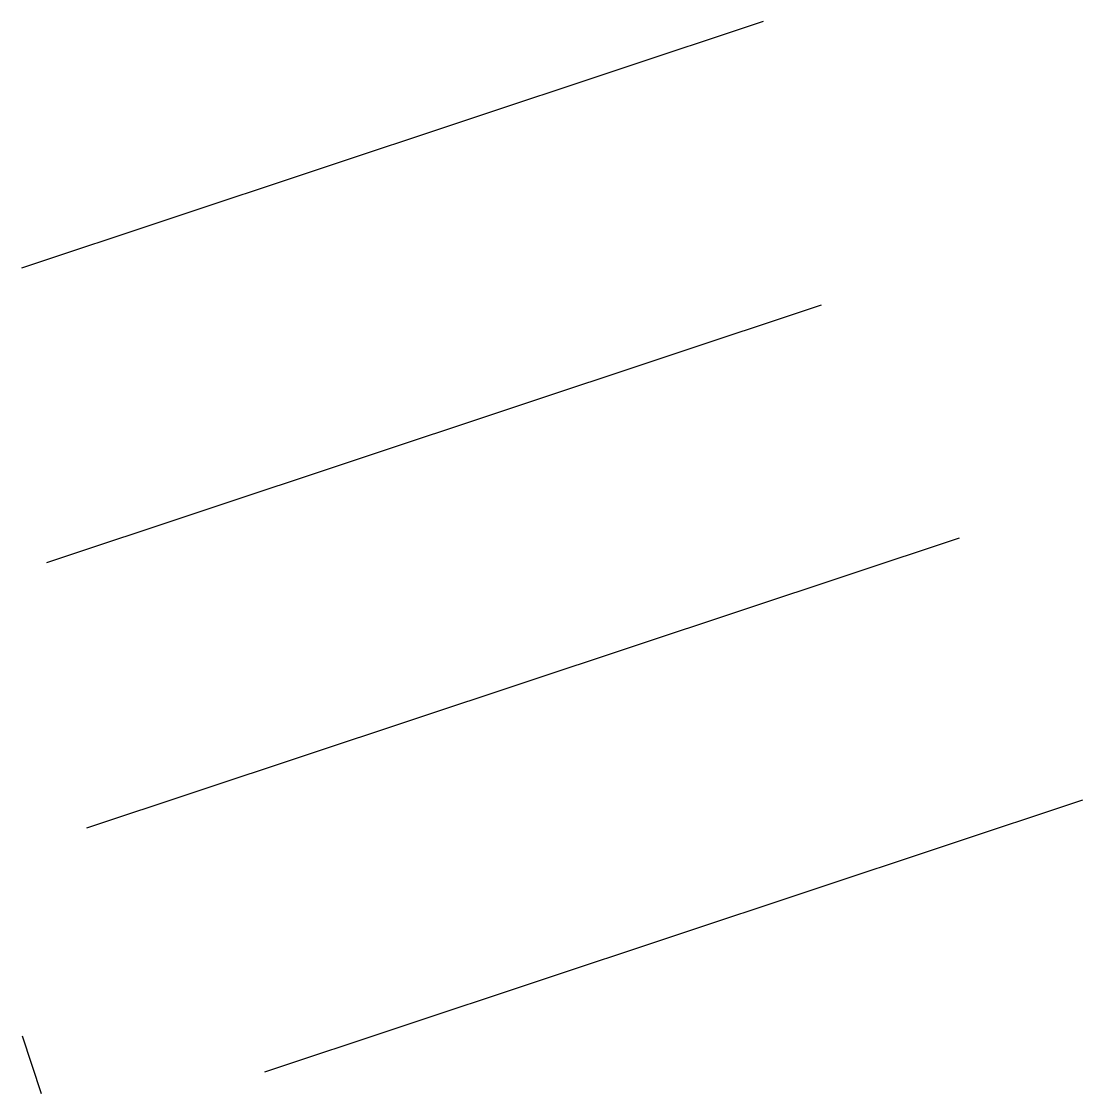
# Model space of a CAD drawing. Extents: x 400935 to 481562, y 415700 to 505362.
# Drawn here: x 402719.4 to 402980.5, y 418864.7 to 419128.3 of the extents above; entities that cross this region are included whole.
import ezdxf

# ---------------------------------------------------------------- set-up
doc = ezdxf.new("R2010")
doc.units = 0
for name, color, linetype in [('Break Line Final CELL', 7, 'Continuous'), ('Left Flow Temporary Diversion Both', 7, 'Continuous'), ('Left Flow Temporary Diversion Final', 7, 'Continuous'), ('Right Flow Temporary Diversion Both', 7, 'Continuous'), ('Right Flow Temporary Diversion Final', 7, 'Continuous')]:
    doc.layers.add(name, color=color, linetype=linetype)

msp = doc.modelspace()

# ---------------------------------------------------------------- linework, layer by layer
at = {"layer": 'Break Line Final CELL'}
msp.add_line((402719.58, 418878.92), (402724.31, 418864.69), dxfattribs=at)
msp.add_line((402719.58, 418878.92), (402724.31, 418864.69), dxfattribs=at)
msp.add_line((402719.58, 418878.92), (402724.31, 418864.69), dxfattribs=at)
msp.add_line((402719.58, 418878.92), (402724.31, 418864.69), dxfattribs=at)
msp.add_line((402719.58, 418878.92), (402724.31, 418864.69), dxfattribs=at)
msp.add_line((402719.58, 418878.92), (402724.31, 418864.69), dxfattribs=at)
at = {"layer": 'Left Flow Temporary Diversion Both'}
msp.add_line((402916.18, 419058.57), (402725.63, 418995.23), dxfattribs=at)
msp.add_line((402916.18, 419058.57), (402725.63, 418995.23), dxfattribs=at)
msp.add_line((402916.18, 419058.57), (402725.63, 418995.23), dxfattribs=at)
msp.add_line((402916.18, 419058.57), (402725.63, 418995.23), dxfattribs=at)
msp.add_line((402916.18, 419058.57), (402725.63, 418995.23), dxfattribs=at)
msp.add_line((402916.18, 419058.57), (402725.63, 418995.23), dxfattribs=at)
at = {"layer": 'Left Flow Temporary Diversion Final'}
msp.add_line((402980.47, 418936.88), (402779.19, 418869.97), dxfattribs=at)
msp.add_line((402980.47, 418936.88), (402779.19, 418869.97), dxfattribs=at)
msp.add_line((402980.47, 418936.88), (402779.19, 418869.97), dxfattribs=at)
msp.add_line((402980.47, 418936.88), (402779.19, 418869.97), dxfattribs=at)
msp.add_line((402980.47, 418936.88), (402779.19, 418869.97), dxfattribs=at)
msp.add_line((402980.47, 418936.88), (402779.19, 418869.97), dxfattribs=at)
at = {"layer": 'Right Flow Temporary Diversion Both'}
msp.add_line((402901.93, 419128.34), (402719.43, 419067.68), dxfattribs=at)
msp.add_line((402901.93, 419128.34), (402719.43, 419067.68), dxfattribs=at)
msp.add_line((402901.93, 419128.34), (402719.43, 419067.68), dxfattribs=at)
msp.add_line((402901.93, 419128.34), (402719.43, 419067.68), dxfattribs=at)
msp.add_line((402901.93, 419128.34), (402719.43, 419067.68), dxfattribs=at)
msp.add_line((402901.93, 419128.34), (402719.43, 419067.68), dxfattribs=at)
at = {"layer": 'Right Flow Temporary Diversion Final'}
msp.add_line((402950.12, 419001.3), (402735.41, 418929.93), dxfattribs=at)
msp.add_line((402950.12, 419001.3), (402735.41, 418929.93), dxfattribs=at)
msp.add_line((402950.12, 419001.3), (402735.41, 418929.93), dxfattribs=at)
msp.add_line((402950.12, 419001.3), (402735.41, 418929.93), dxfattribs=at)
msp.add_line((402950.12, 419001.3), (402735.41, 418929.93), dxfattribs=at)
msp.add_line((402950.12, 419001.3), (402735.41, 418929.93), dxfattribs=at)

doc.saveas('drawing.dxf')
